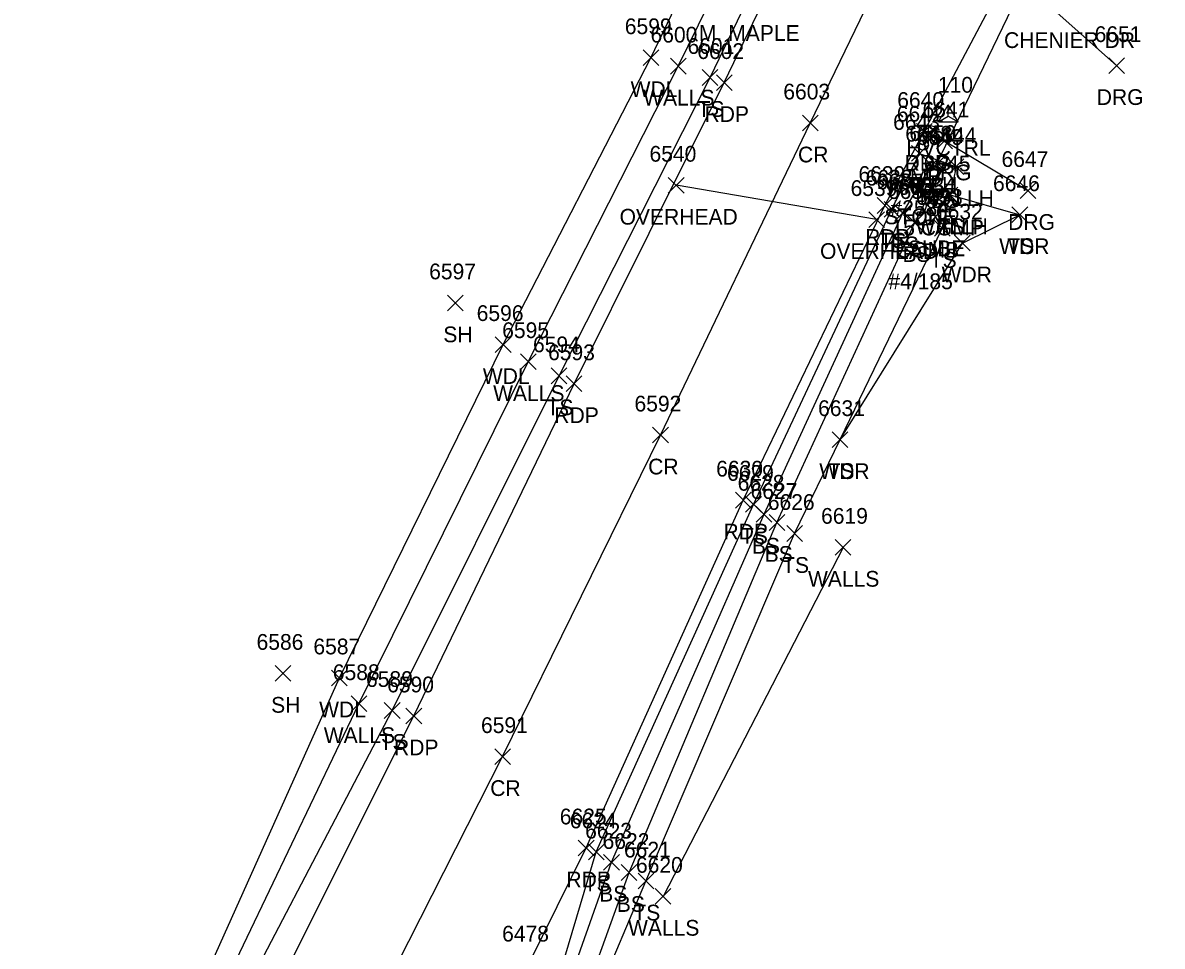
# Model space of a CAD drawing. Extents: x 1611797 to 1633212, y 298978 to 305475.
# Drawn here: x 1623515.1 to 1623659.9, y 303437.6 to 303555 of the extents above; entities that cross this region are included whole.
import ezdxf

# ---------------------------------------------------------------- set-up
doc = ezdxf.new("R2010")
doc.units = 0
for name, color, linetype in [('C_A', 7, 'Continuous'), ('C_I', 7, 'Continuous'), ('CPSM', 7, 'Continuous'), ('D_A', 7, 'Continuous'), ('D_C', 7, 'Continuous'), ('D_I', 7, 'Continuous'), ('D_TIC', 7, 'Continuous'), ('DCP', 7, 'Continuous'), ('DHW', 7, 'Continuous'), ('L_A', 7, 'Continuous'), ('L_C', 7, 'Continuous'), ('L_I', 7, 'Continuous'), ('L_TIC', 7, 'Continuous'), ('LAWA', 7, 'Continuous'), ('LELB', 7, 'Continuous'), ('LMB', 7, 'Continuous'), ('LWS', 7, 'Continuous'), ('P_A', 7, 'Continuous'), ('P_I', 7, 'Continuous'), ('P_TIC', 7, 'Continuous'), ('PET', 7, 'Continuous'), ('PRC', 7, 'Continuous'), ('R_A', 7, 'Continuous'), ('R_I', 7, 'Continuous'), ('R_TIC', 7, 'Continuous'), ('RDG', 7, 'Continuous'), ('S_C', 7, 'Continuous'), ('U_A', 7, 'Continuous'), ('U_C', 7, 'Continuous'), ('U_I', 7, 'Continuous'), ('U_TIC', 7, 'Continuous'), ('UCO', 7, 'Continuous'), ('UP', 7, 'Continuous')]:
    doc.layers.add(name, color=color, linetype=linetype)

msp = doc.modelspace()

# ---------------------------------------------------------------- linework, layer by layer
at = {"layer": 'CPSM'}
for p, q in [((1623631.42, 303542.41), (1623632.67, 303544.57)), ((1623633.92, 303542.41), (1623632.67, 303544.57)), ((1623632.67, 303543.13), (1623632.67, 303544.57)), ((1623631.42, 303542.41), (1623632.67, 303543.13)), ((1623631.42, 303542.41), (1623633.92, 303542.41)), ((1623632.67, 303543.13), (1623632.67, 303543.13)), ((1623632.67, 303543.13), (1623633.92, 303542.41))]:
    msp.add_line(p, q, dxfattribs=at)
at = {"layer": 'D_TIC'}
for points in [[(1623628.03, 303537.41), (1623630.03, 303539.41)], [(1623630.03, 303537.41), (1623628.03, 303539.41)], [(1623630.18, 303535.99), (1623632.18, 303537.99)], [(1623632.18, 303535.99), (1623630.18, 303537.99)], [(1623632.67, 303535.72), (1623634.67, 303537.72)], [(1623634.67, 303535.72), (1623632.67, 303537.72)], [(1623631.91, 303532.14), (1623633.91, 303534.14)], [(1623633.91, 303532.14), (1623631.91, 303534.14)]]:
    msp.add_lwpolyline(points, dxfattribs=at)
at = {"layer": 'DCP'}
msp.add_lwpolyline([(1623631.18, 303536.99), (1623644.41, 303564.41)], dxfattribs=at)
at = {"layer": 'DHW'}
msp.add_lwpolyline([(1623629.03, 303538.41), (1623633.67, 303536.72), (1623632.91, 303533.14)], dxfattribs=at)
at = {"layer": 'L_TIC'}
for points in [[(1623593.9, 303549.57), (1623595.9, 303551.57)], [(1623595.9, 303549.57), (1623593.9, 303551.57)], [(1623597.37, 303548.5), (1623599.37, 303550.5)], [(1623599.37, 303548.5), (1623597.37, 303550.5)], [(1623601.41, 303547.06), (1623603.41, 303549.06)], [(1623603.41, 303547.06), (1623601.41, 303549.06)], [(1623628.03, 303537.41), (1623630.03, 303539.41)], [(1623630.03, 303537.41), (1623628.03, 303539.41)], [(1623629.57, 303535.91), (1623631.57, 303537.91)], [(1623631.57, 303535.91), (1623629.57, 303537.91)], [(1623631, 303535.48), (1623633, 303537.48)], [(1623633, 303535.48), (1623631, 303537.48)], [(1623631, 303535.48), (1623633, 303537.48)], [(1623633, 303535.48), (1623631, 303537.48)], [(1623631.91, 303532.14), (1623633.91, 303534.14)], [(1623633.91, 303532.14), (1623631.91, 303534.14)], [(1623624.53, 303530.32), (1623626.53, 303532.32)], [(1623626.53, 303530.32), (1623624.53, 303532.32)], [(1623625.91, 303529.84), (1623627.91, 303531.84)], [(1623627.91, 303529.84), (1623625.91, 303531.84)], [(1623627.42, 303528.62), (1623629.42, 303530.62)], [(1623629.42, 303528.62), (1623627.42, 303530.62)], [(1623640.78, 303529.62), (1623642.78, 303531.62)], [(1623642.78, 303529.62), (1623640.78, 303531.62)], [(1623640.78, 303529.62), (1623642.78, 303531.62)], [(1623642.78, 303529.62), (1623640.78, 303531.62)], [(1623630.92, 303527.88), (1623632.92, 303529.88)], [(1623632.92, 303527.88), (1623630.92, 303529.88)], [(1623633.47, 303526.02), (1623635.47, 303528.02)], [(1623635.47, 303526.02), (1623633.47, 303528.02)], [(1623569.03, 303518.41), (1623571.03, 303520.41)], [(1623571.03, 303518.41), (1623569.03, 303520.41)], [(1623575.12, 303513.11), (1623577.12, 303515.11)], [(1623577.12, 303513.11), (1623575.12, 303515.11)], [(1623578.31, 303510.94), (1623580.31, 303512.94)], [(1623580.31, 303510.94), (1623578.31, 303512.94)], [(1623582.23, 303509.14), (1623584.23, 303511.14)], [(1623584.23, 303509.14), (1623582.23, 303511.14)], [(1623617.93, 303501.03), (1623619.93, 303503.03)], [(1623619.93, 303501.03), (1623617.93, 303503.03)], [(1623617.93, 303501.03), (1623619.93, 303503.03)], [(1623619.93, 303501.03), (1623617.93, 303503.03)], [(1623606.93, 303492.8), (1623608.93, 303494.8)], [(1623608.93, 303492.8), (1623606.93, 303494.8)], [(1623608.28, 303491.54), (1623610.28, 303493.54)], [(1623610.28, 303491.54), (1623608.28, 303493.54)], [(1623609.91, 303490.5), (1623611.91, 303492.5)], [(1623611.91, 303490.5), (1623609.91, 303492.5)], [(1623612.16, 303489.1), (1623614.16, 303491.1)], [(1623614.16, 303489.1), (1623612.16, 303491.1)], [(1623618.32, 303487.34), (1623620.32, 303489.34)], [(1623620.32, 303487.34), (1623618.32, 303489.34)], [(1623547.15, 303471.32), (1623549.15, 303473.32)], [(1623549.15, 303471.32), (1623547.15, 303473.32)], [(1623554.32, 303470.74), (1623556.32, 303472.74)], [(1623556.32, 303470.74), (1623554.32, 303472.74)], [(1623556.79, 303467.47), (1623558.79, 303469.47)], [(1623558.79, 303467.47), (1623556.79, 303469.47)], [(1623561.02, 303466.6), (1623563.02, 303468.6)], [(1623563.02, 303466.6), (1623561.02, 303468.6)], [(1623586.95, 303448.63), (1623588.95, 303450.63)], [(1623588.95, 303448.63), (1623586.95, 303450.63)], [(1623588.89, 303447.32), (1623590.89, 303449.32)], [(1623590.89, 303447.32), (1623588.89, 303449.32)], [(1623591.12, 303446.01), (1623593.12, 303448.01)], [(1623593.12, 303446.01), (1623591.12, 303448.01)], [(1623593.26, 303444.92), (1623595.26, 303446.92)], [(1623595.26, 303444.92), (1623593.26, 303446.92)], [(1623595.44, 303442.98), (1623597.44, 303444.98)], [(1623597.44, 303442.98), (1623595.44, 303444.98)]]:
    msp.add_lwpolyline(points, dxfattribs=at)
at = {"layer": 'LAWA'}
for points in [[(1623521.65, 303393.62), (1623533.8, 303423.79), (1623555.32, 303471.74), (1623576.12, 303514.11), (1623594.9, 303550.57), (1623612.72, 303587.73)], [(1623618.93, 303502.03), (1623634.47, 303527.02), (1623641.78, 303530.62)]]:
    msp.add_lwpolyline(points, dxfattribs=at)
at = {"layer": 'LELB'}
for points in [[(1623519.1, 303383.4), (1623524.81, 303392.85), (1623537.08, 303419.89), (1623562.02, 303467.6), (1623583.23, 303510.14), (1623602.41, 303548.06), (1623625.53, 303595.98), (1623643.78, 303633.9), (1623661.3, 303672.35), (1623659.9, 303675.56), (1623680.45, 303711.28), (1623688.61, 303730.15), (1623687.05, 303734.47), (1623685.85, 303733.87)], [(1623581.7, 303395.61), (1623579.42, 303409.12), (1623580.93, 303426), (1623587.95, 303449.63), (1623607.93, 303493.8), (1623625.53, 303531.32), (1623629.03, 303538.41)], [(1623583.09, 303397.9), (1623580.93, 303412.09), (1623582.01, 303426.06), (1623589.89, 303448.32), (1623609.28, 303492.54), (1623626.91, 303530.84), (1623630.57, 303536.91), (1623632, 303536.48)], [(1623585.44, 303401.26), (1623584.33, 303416.49), (1623584.73, 303426.41), (1623592.12, 303447.01), (1623610.91, 303491.5), (1623628.42, 303529.62), (1623632, 303536.48)], [(1623586.84, 303402.37), (1623585.91, 303416.71), (1623585.97, 303426.27), (1623594.26, 303445.92), (1623613.16, 303490.1), (1623618.93, 303502.03), (1623631.92, 303528.88), (1623632.91, 303533.14), (1623641.78, 303530.62)]]:
    msp.add_lwpolyline(points, dxfattribs=at)
at = {"layer": 'LMB'}
for p, q in [((1623630.15, 303542.06), (1623631.44, 303541.68)), ((1623630.15, 303539.47), (1623630.15, 303542.06)), ((1623630.15, 303541.16), (1623631.43, 303541.67)), ((1623629.5, 303539.46), (1623629.5, 303539.46))]:
    msp.add_line(p, q, dxfattribs=at)
msp.add_circle((1623629.5, 303539.46), 0.656, dxfattribs=at)
at = {"layer": 'LWS'}
for points in [[(1623521.65, 303393.62), (1623535.09, 303421.01), (1623557.79, 303468.47), (1623579.31, 303511.94), (1623598.37, 303549.5), (1623622.84, 303599.32), (1623639.04, 303635.36), (1623655.06, 303666.44)], [(1623619.32, 303488.34), (1623596.44, 303443.98)]]:
    msp.add_lwpolyline(points, dxfattribs=at)
at = {"layer": 'P_TIC'}
for points in [[(1623603.22, 303546.41), (1623605.22, 303548.41)], [(1623605.22, 303546.41), (1623603.22, 303548.41)], [(1623614.15, 303541.27), (1623616.15, 303543.27)], [(1623616.15, 303541.27), (1623614.15, 303543.27)], [(1623628.64, 303540.2), (1623630.64, 303542.2)], [(1623630.64, 303540.2), (1623628.64, 303542.2)], [(1623623.63, 303530.79), (1623625.63, 303532.79)], [(1623625.63, 303530.79), (1623623.63, 303532.79)], [(1623584.14, 303508.13), (1623586.14, 303510.13)], [(1623586.14, 303508.13), (1623584.14, 303510.13)], [(1623595.12, 303501.61), (1623597.12, 303503.61)], [(1623597.12, 303501.61), (1623595.12, 303503.61)], [(1623605.63, 303493.34), (1623607.63, 303495.34)], [(1623607.63, 303493.34), (1623605.63, 303495.34)], [(1623563.77, 303465.91), (1623565.77, 303467.91)], [(1623565.77, 303465.91), (1623563.77, 303467.91)], [(1623575.05, 303460.74), (1623577.05, 303462.74)], [(1623577.05, 303460.74), (1623575.05, 303462.74)], [(1623585.67, 303449.13), (1623587.67, 303451.13)], [(1623587.67, 303449.13), (1623585.67, 303451.13)]]:
    msp.add_lwpolyline(points, dxfattribs=at)
at = {"layer": 'PET'}
for points in [[(1623521.72, 303321.44), (1623541.24, 303359.86), (1623549.44, 303375.02), (1623558.42, 303389.84), (1623576.42, 303427.11), (1623579.3, 303435.24), (1623586.67, 303450.13), (1623606.63, 303494.34), (1623624.63, 303531.79), (1623629.64, 303541.2), (1623640.47, 303561.71), (1623652.95, 303588.82), (1623668.17, 303620.13), (1623688.07, 303660.5), (1623706.44, 303698), (1623715.55, 303716.54), (1623727.78, 303741.6), (1623734.82, 303756.24), (1623753.98, 303796.37), (1623772.12, 303834.51)], [(1623489.55, 303318.32), (1623506.12, 303350.41), (1623510.24, 303358.51), (1623520.37, 303378.34), (1623526.98, 303392.15), (1623540.15, 303417.73), (1623564.77, 303466.91), (1623585.14, 303509.13), (1623604.22, 303547.41), (1623627.27, 303595.25), (1623645.64, 303633.44), (1623664.65, 303671.87), (1623682.72, 303710.11), (1623691.56, 303728.96), (1623701.78, 303750.1), (1623714.42, 303777.11), (1623725.28, 303798.09), (1623734.72, 303818.72), (1623741.35, 303832.79)]]:
    msp.add_lwpolyline(points, dxfattribs=at)
at = {"layer": 'PRC'}
msp.add_lwpolyline([(1623500.2, 303310.64), (1623518.37, 303345.45), (1623538.12, 303385.28), (1623550.76, 303411.89), (1623576.05, 303461.74), (1623596.12, 303502.61), (1623615.15, 303542.27), (1623637.97, 303589.51), (1623656.77, 303627.63), (1623675.59, 303665.68), (1623694.61, 303705.02), (1623709.58, 303735.61), (1623722.72, 303763.04), (1623741.55, 303802.02), (1623760.52, 303841.05)], dxfattribs=at)
at = {"layer": 'R_TIC'}
for points in [[(1623653.07, 303548.57), (1623655.07, 303550.57)], [(1623655.07, 303548.57), (1623653.07, 303550.57)], [(1623628.64, 303540.2), (1623630.64, 303542.2)], [(1623630.64, 303540.2), (1623628.64, 303542.2)], [(1623631.2, 303538.99), (1623633.2, 303540.99)], [(1623633.2, 303538.99), (1623631.2, 303540.99)], [(1623641.8, 303532.69), (1623643.8, 303534.69)], [(1623643.8, 303532.69), (1623641.8, 303534.69)]]:
    msp.add_lwpolyline(points, dxfattribs=at)
at = {"layer": 'RDG'}
for points in [[(1623654.07, 303549.57), (1623640.47, 303561.71)], [(1623629.64, 303541.2), (1623632.2, 303539.99), (1623642.8, 303533.69)]]:
    msp.add_lwpolyline(points, dxfattribs=at)
at = {"layer": 'U_TIC'}
for points in [[(1623597.11, 303533.36), (1623599.11, 303535.36)], [(1623599.11, 303533.36), (1623597.11, 303535.36)], [(1623622.58, 303529), (1623624.58, 303531)], [(1623624.58, 303529), (1623622.58, 303531)], [(1623630.03, 303529.35), (1623632.03, 303531.35)], [(1623632.03, 303529.35), (1623630.03, 303531.35)]]:
    msp.add_lwpolyline(points, dxfattribs=at)
at = {"layer": 'UCO'}
msp.add_lwpolyline([(1623623.58, 303530), (1623598.11, 303534.36)], dxfattribs=at)
at = {"layer": 'UP'}
for p, q in [((1623629.9, 303531.82), (1623629.65, 303530.99)), ((1623628.81, 303529.32), (1623628.81, 303530.99)), ((1623628.81, 303530.99), (1623630.48, 303530.99)), ((1623630.48, 303530.99), (1623630.48, 303529.32)), ((1623630.48, 303529.32), (1623628.81, 303529.32)), ((1623629.4, 303528.49), (1623629.65, 303529.32)), ((1623629.65, 303530.15), (1623629.65, 303530.15))]:
    msp.add_line(p, q, dxfattribs=at)
msp.add_circle((1623629.65, 303530.15), 0.833, dxfattribs=at)

# ---------------------------------------------------------------- texts
at = {"layer": 'C_A'}
msp.add_text('HVCTRL', height=2, dxfattribs=at).set_placement((1623627.36, 303538.13))
at = {"layer": 'C_I'}
msp.add_text('110', height=2, dxfattribs=at).set_placement((1623631.36, 303546.13))
at = {"layer": 'D_A'}
for s, p in [('WALLH', (1623624.62, 303533.41)), ('WALLH', (1623629.26, 303531.72)), ('P', (1623630.56, 303531.99)), ('WALLH', (1623628.5, 303528.14))]:
    msp.add_text(s, height=2, dxfattribs=at).set_placement(p)
at = {"layer": 'D_C'}
msp.add_text('15 CGMP', height=2, dxfattribs=at).set_placement((1623625.47, 303527.99))
at = {"layer": 'D_I'}
for s, p in [('6643', (1623625.67, 303541.41)), ('6650', (1623627.74, 303539.99)), ('6644', (1623630.31, 303539.72)), ('6645', (1623629.56, 303536.14))]:
    msp.add_text(s, height=2, dxfattribs=at).set_placement(p)
at = {"layer": 'L_A'}
for s, p in [('WDL', (1623592.32, 303545.57)), ('WALLS', (1623593.91, 303544.5)), ('TS', (1623600.82, 303543.06)), ('MB', (1623627.8, 303534.46)), ('TS', (1623627.44, 303533.41)), ('BS', (1623629.02, 303531.91)), ('BS', (1623630.44, 303531.48)), ('BS', (1623630.44, 303531.48)), ('TS', (1623631.32, 303528.14)), ('TS', (1623623.94, 303526.32)), ('BS', (1623625.35, 303525.84)), ('WDR', (1623639.15, 303525.62)), ('TS', (1623640.19, 303525.62)), ('BS', (1623626.86, 303524.62)), ('TS', (1623630.33, 303523.88)), ('WDR', (1623631.84, 303522.02)), ('SH', (1623568.52, 303514.41)), ('WDL', (1623573.54, 303509.11)), ('WALLS', (1623574.85, 303506.94)), ('TS', (1623581.64, 303505.14)), ('WDR', (1623616.29, 303497.03)), ('TS', (1623617.34, 303497.03)), ('TS', (1623606.34, 303488.8)), ('BS', (1623607.72, 303487.54)), ('BS', (1623609.35, 303486.5)), ('TS', (1623611.57, 303485.1)), ('WALLS', (1623614.86, 303483.34)), ('SH', (1623546.64, 303467.32)), ('WDL', (1623552.74, 303466.74)), ('WALLS', (1623553.33, 303463.47)), ('TS', (1623560.43, 303462.6)), ('TS', (1623586.36, 303444.63)), ('BS', (1623588.33, 303443.32)), ('BS', (1623590.56, 303442.01)), ('TS', (1623592.67, 303440.92)), ('WALLS', (1623591.99, 303438.98))]:
    msp.add_text(s, height=2, dxfattribs=at).set_placement(p)
at = {"layer": 'L_C'}
for s, p in [('M. MAPLE', (1623601.01, 303552.72)), ('#2584', (1623625.34, 303530.46)), ('STONE', (1623624.57, 303529.41))]:
    msp.add_text(s, height=2, dxfattribs=at).set_placement(p)
at = {"layer": 'L_I'}
for s, p in [('6599', (1623591.58, 303553.57)), ('6600', (1623594.85, 303552.5)), ('6601', (1623599.55, 303551.06)), ('6643', (1623625.67, 303541.41)), ('6642', (1623626.14, 303542.46)), ('6648', (1623627.22, 303539.91)), ('6649', (1623628.64, 303539.48)), ('6649', (1623628.64, 303539.48)), ('6645', (1623629.56, 303536.14)), ('6638', (1623622.18, 303534.32)), ('6637', (1623623.56, 303533.84)), ('6636', (1623625.01, 303532.62)), ('6646', (1623638.37, 303533.62)), ('6646', (1623638.37, 303533.62)), ('6633', (1623628.57, 303531.88)), ('6632', (1623631.12, 303530.02)), ('6597', (1623566.72, 303522.41)), ('6596', (1623572.76, 303517.11)), ('6595', (1623576, 303514.94)), ('6594', (1623579.92, 303513.14)), ('6631', (1623616.14, 303505.03)), ('6631', (1623616.14, 303505.03)), ('6629', (1623604.57, 303496.8)), ('6628', (1623605.92, 303495.54)), ('6627', (1623607.56, 303494.5)), ('6626', (1623609.75, 303493.1)), ('6619', (1623616.52, 303491.34)), ('6586', (1623544.79, 303475.32)), ('6587', (1623552.01, 303474.74)), ('6588', (1623554.48, 303471.47)), ('6589', (1623558.7, 303470.6)), ('6624', (1623584.59, 303452.63)), ('6623', (1623586.54, 303451.32)), ('6622', (1623588.76, 303450.01)), ('6621', (1623591.48, 303448.92)), ('6620', (1623593, 303446.98))]:
    msp.add_text(s, height=2, dxfattribs=at).set_placement(p)
at = {"layer": 'P_A'}
for s, p in [('RDP', (1623601.71, 303542.41)), ('CR', (1623613.59, 303537.27)), ('RDP', (1623627.13, 303536.2)), ('RDP', (1623622.12, 303526.79)), ('RDP', (1623582.63, 303504.13)), ('CR', (1623594.55, 303497.61)), ('RDP', (1623604.12, 303489.34)), ('RDP', (1623562.26, 303461.91)), ('CR', (1623574.48, 303456.74)), ('RDP', (1623584.16, 303445.13))]:
    msp.add_text(s, height=2, dxfattribs=at).set_placement(p)
at = {"layer": 'P_I'}
for s, p in [('6602', (1623600.79, 303550.41)), ('6603', (1623611.72, 303545.27)), ('6640', (1623626.2, 303544.2)), ('6639', (1623621.27, 303534.79)), ('6593', (1623581.83, 303512.13)), ('6592', (1623592.81, 303505.61)), ('6630', (1623603.19, 303497.34)), ('6590', (1623561.38, 303469.91)), ('6591', (1623573.31, 303464.74)), ('6625', (1623583.32, 303453.13)), ('6478', (1623575.99, 303438.24))]:
    msp.add_text(s, height=2, dxfattribs=at).set_placement(p)
at = {"layer": 'R_A'}
for p in [(1623651.55, 303544.57), (1623627.13, 303536.2), (1623629.69, 303534.99), (1623640.29, 303528.69)]:
    msp.add_text('DRG', height=2, dxfattribs=at).set_placement(p)
at = {"layer": 'R_I'}
for s, p in [('6651', (1623651.28, 303552.57)), ('6640', (1623626.2, 303544.2)), ('6641', (1623629.41, 303542.99)), ('6647', (1623639.45, 303536.69))]:
    msp.add_text(s, height=2, dxfattribs=at).set_placement(p)
at = {"layer": 'S_C'}
msp.add_text('CHENIER DR', height=2, dxfattribs=at).set_placement((1623639.77, 303551.81))
at = {"layer": 'U_A'}
for s, p in [('OVERHEAD', (1623590.92, 303529.36)), ('OVERHEAD', (1623616.39, 303525)), ('COMB', (1623626.03, 303525.15)), ('SUBE', (1623627.57, 303525.35))]:
    msp.add_text(s, height=2, dxfattribs=at).set_placement(p)
at = {"layer": 'U_C'}
msp.add_text('#4/185', height=2, dxfattribs=at).set_placement((1623625.08, 303521.15))
at = {"layer": 'U_I'}
for s, p in [('6540', (1623594.72, 303537.36)), ('6539', (1623620.27, 303533)), ('6635', (1623626.29, 303533.15)), ('6634', (1623627.68, 303533.35))]:
    msp.add_text(s, height=2, dxfattribs=at).set_placement(p)

doc.saveas('drawing.dxf')
